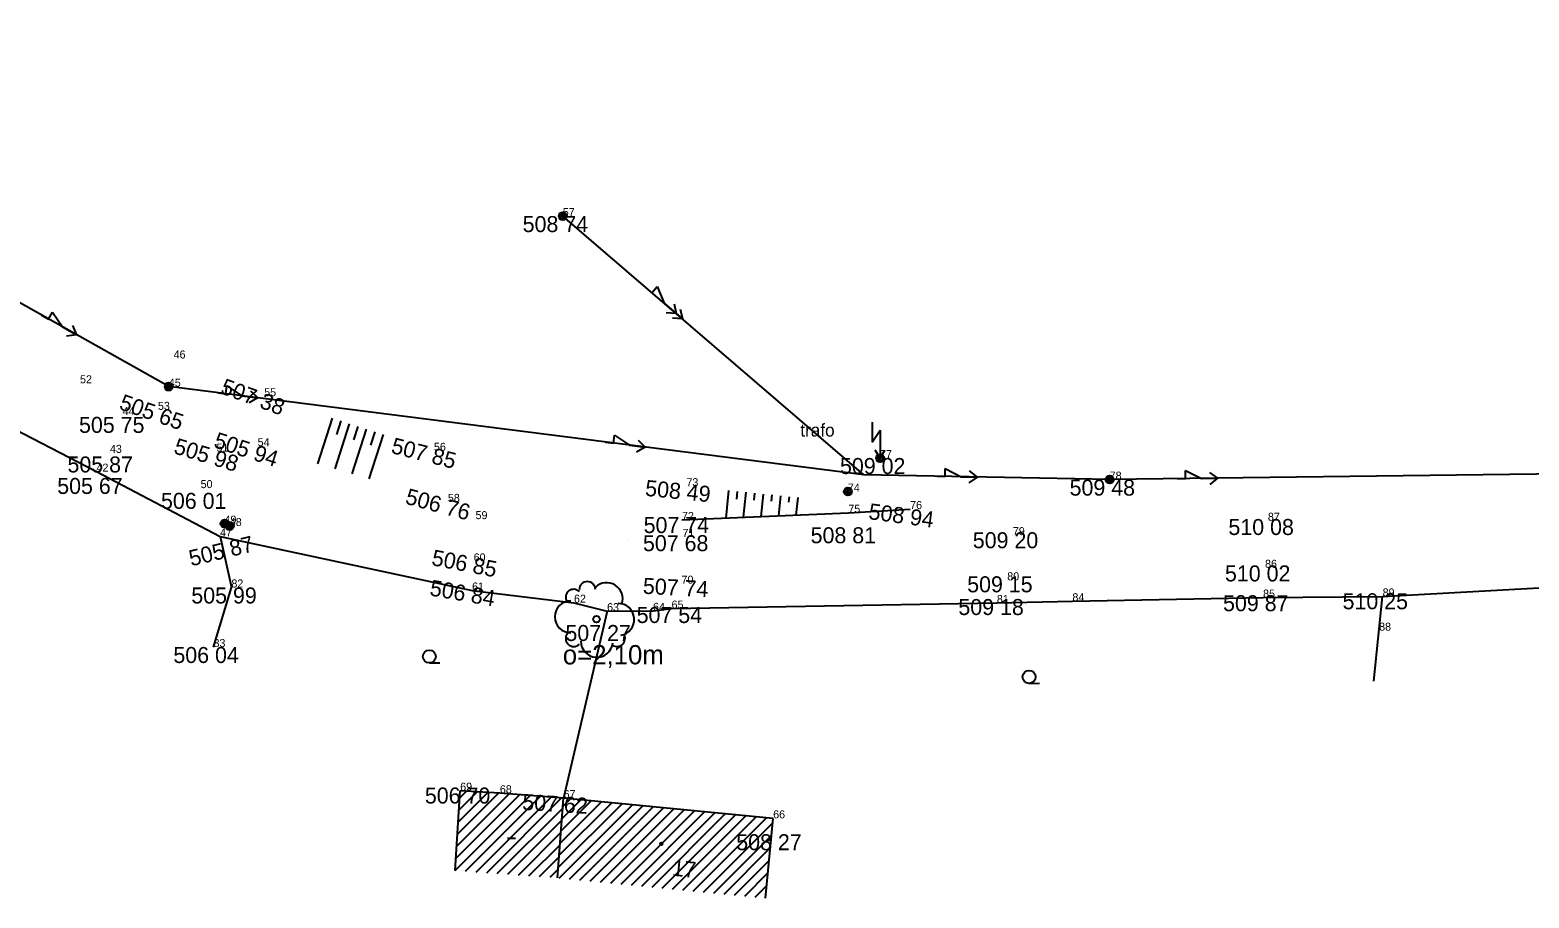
# Model space of a CAD drawing. Extents: x -559180 to -551373, y -1076947 to -1072071.
# Drawn here: x -553077.9 to -552984.2, y -1076824 to -1076769.8 of the extents above; entities that cross this region are included whole.
import ezdxf

# ---------------------------------------------------------------- set-up
doc = ezdxf.new("R2010")
doc.units = 0
for name, color, linetype in [('12_PLOTY', 7, 'Continuous'), ('14_BUDOVY', 7, 'Continuous'), ('1_VODA_ZN', 7, 'Continuous'), ('20_EL_ZN', 7, 'Continuous'), ('22_OSA_KOLEJI', 7, 'Continuous'), ('26_SRAFY', 7, 'Continuous'), ('27_HRANA_PATA', 7, 'Continuous'), ('32', 7, 'Continuous'), ('34_ZELEN', 7, 'Continuous'), ('3_BODY', 7, 'Continuous'), ('45_ZN_KULTURY', 7, 'Continuous'), ('47_ZN_STAV_OBJ$', 7, 'Continuous'), ('52_POPIS_UCELOVY', 7, 'Continuous'), ('54_C_POPISNA', 7, 'Continuous'), ('6_VYSKY', 7, 'Continuous'), ('NNnadzemní', 7, 'Continuous'), ('Vrstva 6', 7, 'Continuous')]:
    doc.layers.add(name, color=color, linetype=linetype)

# ---------------------------------------------------------------- blocks, each defined once
blk = doc.blocks.new('POINT_DISPLAY')
blk.add_line((0, 0), (0, 0))
blk = doc.blocks.new('SLB')
at = {"layer": '20_EL_ZN'}
for radius in [0.25, 0.158, 0.05]:
    blk.add_circle((0, 0), radius, dxfattribs=at)
blk = doc.blocks.new('SLDP')
at = {"layer": '20_EL_ZN'}
for radius in [0.25, 0.158, 0.05]:
    blk.add_circle((0, 0), radius, dxfattribs=at)
blk = doc.blocks.new('BZ')
at = {"layer": '47_ZN_STAV_OBJ$'}
blk.add_circle((0, 0), 0.0875, dxfattribs=at)
blk = doc.blocks.new('BD')
at = {"layer": '47_ZN_STAV_OBJ$'}
blk.add_line((-0.25, 0), (0.25, 0), dxfattribs=at)
blk = doc.blocks.new('BLESK')
at = {"layer": '20_EL_ZN'}
for p, q in [((-0.5, 2.25), (-0.5, 1)), ((-0.5, 1), (0, 1.75)), ((0, 1.75), (0, 0)), ((0, 0), (-0.3, 0.5)), ((0, 0), (0.3, 0.5))]:
    blk.add_line(p, q, dxfattribs=at)
blk = doc.blocks.new('ZAHRAD')
at = {"layer": '45_ZN_KULTURY'}
blk.add_line((0, 0), (0.65, 0.003), dxfattribs=at)
blk.add_circle((0, 0.403), 0.403, dxfattribs=at)
blk = doc.blocks.new('ELNN')
at = {"layer": '20_EL_ZN'}
for p, q in [((0, 0), (0.5, 0)), ((0.5, 0), (0.5, 0.5)), ((0.5, 0.5), (1.5, 0)), ((1.5, 0), (2.5, 0))]:
    blk.add_line(p, q, dxfattribs=at)
blk.add_lwpolyline([(2, 0.375), (2.5, 0), (2, -0.375)], dxfattribs=at)
blk = doc.blocks.new('ELVN')
at = {"layer": '20_EL_ZN'}
for p, q in [((0, 0), (0.5, 0)), ((0.5, 0), (0.5, 0.5)), ((0.5, 0.5), (1.5, 0)), ((1.5, 0), (2.5, 0)), ((2.5, 0), (3, 0))]:
    blk.add_line(p, q, dxfattribs=at)
for points in [[(2, 0.375), (2.5, 0), (2, -0.375)], [(2.5, 0.375), (3, 0), (2.5, -0.375)]]:
    blk.add_lwpolyline(points, dxfattribs=at)
blk = doc.blocks.new('STLS')
at = {"layer": '34_ZELEN'}
blk.add_circle((0, 0), 0.2, dxfattribs=at)
for centre, radius, start, end in [((-0.571, 1.853), 0.5, 0, 180), ((0.636, 1.281), 1, 341.22932, 135), ((-1.599, 0.146), 1, 90, 270), ((-1.425, 1.366), 0.5, 45, 210.43255), ((1.356, -0.015), 1, 279.52997, 90), ((-1.424, -1.207), 0.5, 135, 315), ((0.019, -1.381), 1, 180, 353.84032), ((1.283, -1.208), 0.5, 234.37768, 31.04793)]:
    blk.add_arc(centre, radius, start, end, dxfattribs=at)

msp = doc.modelspace()

# ---------------------------------------------------------------- linework, layer by layer
at = {"layer": '12_PLOTY'}
for p, q in [((-553083.59, -1076792.3), (-553073.74, -1076797.4)), ((-553073.74, -1076797.4), (-553066.02, -1076801.45)), ((-553066.02, -1076801.45), (-553050.27, -1076804.83)), ((-553066.02, -1076801.45), (-553065.31, -1076804.64)), ((-552993.36, -1076805.2), (-552962.83, -1076803.51)), ((-553066.43, -1076808.36), (-553065.31, -1076804.64)), ((-553050.27, -1076804.83), (-553043.9, -1076805.59)), ((-553043.9, -1076805.59), (-553041.83, -1076806.12)), ((-553037.8, -1076805.96), (-553017.47, -1076805.61)), ((-553017.47, -1076805.61), (-553012.75, -1076805.5)), ((-553012.75, -1076805.5), (-553000.83, -1076805.27)), ((-553000.83, -1076805.27), (-552993.36, -1076805.2)), ((-552993.904, -1076810.489), (-552993.36, -1076805.2)), ((-553041.83, -1076806.12), (-553044.55, -1076817.8)), ((-553041.83, -1076806.12), (-553038.96, -1076806.1)), ((-553038.96, -1076806.1), (-553037.8, -1076805.96))]:
    msp.add_line(p, q, dxfattribs=at)
at = {"layer": '14_BUDOVY'}
for p, q in [((-553051.332, -1076822.33), (-553051.01, -1076817.34)), ((-553048.53, -1076817.5), (-553051.01, -1076817.34)), ((-553044.55, -1076817.8), (-553048.53, -1076817.5)), ((-553044.926, -1076822.786), (-553044.55, -1076817.8)), ((-553031.45, -1076819.07), (-553044.55, -1076817.8)), ((-553031.932, -1076824.047), (-553031.45, -1076819.07))]:
    msp.add_line(p, q, dxfattribs=at)
at = {"layer": '22_OSA_KOLEJI'}
msp.add_line((-553025.775, -1076797.6), (-553044.6, -1076781.43), dxfattribs=at)
at = {"layer": '26_SRAFY'}
for p, q in [((-553059.899, -1076796.914), (-553058.983, -1076794.065)), ((-553058.829, -1076797.227), (-553057.923, -1076794.405)), ((-553058.726, -1076795.086), (-553058.453, -1076794.235)), ((-553057.76, -1076797.54), (-553056.862, -1076794.746)), ((-553057.663, -1076795.418), (-553057.392, -1076794.576)), ((-553056.69, -1076797.853), (-553055.801, -1076795.087)), ((-553056.599, -1076795.751), (-553056.331, -1076794.917)), ((-553034.395, -1076800.301), (-553034.22, -1076798.581)), ((-553033.729, -1076799.129), (-553033.679, -1076798.636)), ((-553033.298, -1076800.253), (-553033.138, -1076798.692)), ((-553032.643, -1076799.192), (-553032.597, -1076798.747)), ((-553032.2, -1076800.206), (-553032.056, -1076798.802)), ((-553031.556, -1076799.255), (-553031.515, -1076798.858)), ((-553031.102, -1076800.158), (-553030.974, -1076798.913)), ((-553030.469, -1076799.318), (-553030.434, -1076798.968)), ((-553030.004, -1076800.111), (-553029.893, -1076799.024))]:
    msp.add_line(p, q, dxfattribs=at)
at = {"layer": '27_HRANA_PATA'}
for p, q in [((-553037.15, -1076800.42), (-553026.75, -1076799.97)), ((-553026.75, -1076799.97), (-553022.89, -1076799.74))]:
    msp.add_line(p, q, dxfattribs=at)
at = {"layer": '32'}
for p, q in [((-553051.332, -1076822.33), (-553046.644, -1076817.642)), ((-553051.283, -1076821.574), (-553047.302, -1076817.593)), ((-553051.234, -1076820.818), (-553047.959, -1076817.543)), ((-553051.186, -1076820.062), (-553048.618, -1076817.494)), ((-553051.137, -1076819.306), (-553049.282, -1076817.451)), ((-553051.088, -1076818.551), (-553049.946, -1076817.409)), ((-553051.039, -1076817.795), (-553050.61, -1076817.366)), ((-553050.672, -1076822.377), (-553045.987, -1076817.692)), ((-553050.012, -1076822.424), (-553045.329, -1076817.741)), ((-553049.352, -1076822.471), (-553044.672, -1076817.791)), ((-553044.647, -1076819.084), (-553043.468, -1076817.905)), ((-553044.589, -1076818.319), (-553044.112, -1076817.842)), ((-553048.692, -1076822.518), (-553044.597, -1076818.423)), ((-553044.878, -1076822.143), (-553040.889, -1076818.155)), ((-553044.823, -1076822.796), (-553040.245, -1076818.217)), ((-553044.82, -1076821.379), (-553041.534, -1076818.092)), ((-553044.762, -1076820.614), (-553042.178, -1076818.03)), ((-553044.705, -1076819.849), (-553042.823, -1076817.967)), ((-553044.179, -1076822.859), (-553039.6, -1076818.28)), ((-553043.534, -1076822.921), (-553038.955, -1076818.342)), ((-553042.889, -1076822.984), (-553038.311, -1076818.405)), ((-553042.245, -1076823.046), (-553037.666, -1076818.467)), ((-553041.6, -1076823.109), (-553037.021, -1076818.53)), ((-553040.956, -1076823.171), (-553036.377, -1076818.592)), ((-553040.311, -1076823.234), (-553035.732, -1076818.655)), ((-553039.667, -1076823.296), (-553035.088, -1076818.717)), ((-553039.022, -1076823.359), (-553034.443, -1076818.78)), ((-553038.378, -1076823.421), (-553033.798, -1076818.842)), ((-553048.031, -1076822.565), (-553044.655, -1076819.188)), ((-553037.733, -1076823.484), (-553033.154, -1076818.905)), ((-553037.088, -1076823.547), (-553032.509, -1076818.967)), ((-553036.444, -1076823.609), (-553031.865, -1076819.03)), ((-553035.799, -1076823.672), (-553031.477, -1076819.349)), ((-553047.371, -1076822.612), (-553044.712, -1076819.953)), ((-553046.711, -1076822.659), (-553044.77, -1076820.718)), ((-553035.155, -1076823.734), (-553031.553, -1076820.132)), ((-553046.051, -1076822.706), (-553044.828, -1076821.483)), ((-553034.51, -1076823.797), (-553031.629, -1076820.915)), ((-553045.391, -1076822.753), (-553044.885, -1076822.247)), ((-553033.866, -1076823.859), (-553031.705, -1076821.698)), ((-553033.221, -1076823.922), (-553031.78, -1076822.481)), ((-553032.577, -1076823.984), (-553031.856, -1076823.264))]:
    msp.add_line(p, q, dxfattribs=at)
at = {"layer": 'NNnadzemní'}
for p, q in [((-553069.22, -1076792.09), (-553108.83, -1076769.8)), ((-553025.775, -1076797.6), (-553069.22, -1076792.09)), ((-552960.69, -1076797.26), (-553010.42, -1076797.9)), ((-553010.42, -1076797.9), (-553025.775, -1076797.6))]:
    msp.add_line(p, q, dxfattribs=at)

# ---------------------------------------------------------------- block references
at = {"layer": '1_VODA_ZN'}
for p in [(-553044.6, -1076781.43), (-553074.77, -1076791.88), (-553069.22, -1076792.09), (-553069.9, -1076793.54), (-553063.26, -1076792.69), (-553072.11, -1076793.87), (-553072.9, -1076796.23), (-553066.24, -1076796.15), (-553063.67, -1076795.81), (-553052.65, -1076796.1), (-553024.77, -1076796.55), (-553073.74, -1076797.4), (-553010.42, -1076797.9), (-553067.23, -1076798.43), (-553036.87, -1076798.31), (-553026.78, -1076798.65), (-553051.78, -1076799.29), (-553026.75, -1076799.97), (-553022.89, -1076799.74), (-553065.74, -1076800.65), (-553065.41, -1076800.8), (-553050.05, -1076800.37), (-553037.15, -1076800.42), (-553000.53, -1076800.47), (-553066.02, -1076801.45), (-553040.511, -1076801.615), (-553037.12, -1076801.48), (-553016.47, -1076801.37), (-553050.17, -1076803.01), (-553049.513, -1076803.005), (-553000.71, -1076803.41), (-553065.31, -1076804.64), (-553037.18, -1076804.4), (-553016.82, -1076804.19), (-553050.27, -1076804.83), (-553043.9, -1076805.59), (-553017.47, -1076805.61), (-553012.75, -1076805.5), (-553000.83, -1076805.27), (-552993.36, -1076805.2), (-553041.83, -1076806.12), (-553038.96, -1076806.1), (-553037.8, -1076805.96), (-552993.58, -1076807.34), (-553066.43, -1076808.36), (-553051.01, -1076817.34), (-553048.53, -1076817.5), (-553044.55, -1076817.8), (-553031.45, -1076819.07)]:
    msp.add_blockref('POINT_DISPLAY', p, dxfattribs=at)
at = {"layer": '20_EL_ZN'}
for name, p in [('SLB', (-553044.6, -1076781.43)), ('SLB', (-553069.22, -1076792.09)), ('BLESK', (-553024.77, -1076796.55)), ('SLB', (-553024.77, -1076796.55)), ('SLB', (-553010.42, -1076797.9)), ('SLB', (-553026.78, -1076798.65)), ('SLDP', (-553065.74, -1076800.65)), ('SLDP', (-553065.41, -1076800.8))]:
    msp.add_blockref(name, p, dxfattribs=at)
for name, p, xscale, yscale, rotation in [('ELVN', (-553039.403, -1076785.894), 0.9999991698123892, 0.9999991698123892, -40.6614010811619), ('ELNN', (-553077.168, -1076787.617), 0.9999986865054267, 0.9999986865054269, -29.368014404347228), ('ELNN', (-553066.146, -1076792.48), 0.9999977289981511, 0.9999977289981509, -7.227969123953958), ('ELNN', (-553041.925, -1076795.552), 0.9999977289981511, 0.9999977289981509, -7.227969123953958), ('ELNN', (-553021.209, -1076797.689), 0.9999998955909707, 0.9999998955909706, -1.1193171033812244), ('ELNN', (-553006.174, -1076797.845), 0.9999989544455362, 0.9999989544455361, 0.7372025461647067)]:
    msp.add_blockref(name, p, dxfattribs=dict(at, xscale=xscale, yscale=yscale, rotation=rotation))
at = {"layer": '32'}
msp.add_blockref('POINT_DISPLAY', (-553051.332, -1076822.33), dxfattribs=at)
at = {"layer": '34_ZELEN'}
msp.add_blockref('STLS', (-553042.492, -1076806.621), dxfattribs=at)
at = {"layer": '45_ZN_KULTURY'}
for p in [(-553052.936, -1076809.357), (-553015.455, -1076810.633)]:
    msp.add_blockref('ZAHRAD', p, dxfattribs=at)
at = {"layer": '47_ZN_STAV_OBJ$'}
for name, p in [('BD', (-553047.809, -1076820.31)), ('BZ', (-553038.44, -1076820.667))]:
    msp.add_blockref(name, p, dxfattribs=at)

# ---------------------------------------------------------------- texts
at = {"layer": '3_BODY'}
for s, p in [('57', (-553044.6, -1076781.43)), ('46', (-553068.92, -1076790.33)), ('52', (-553074.77, -1076791.88)), ('45', (-553069.22, -1076792.09)), ('55', (-553063.26, -1076792.69)), ('44', (-553072.11, -1076793.87)), ('53', (-553069.9, -1076793.54)), ('54', (-553063.67, -1076795.81)), ('43', (-553072.9, -1076796.23)), ('51', (-553066.24, -1076796.15)), ('56', (-553052.65, -1076796.1)), ('77', (-553024.77, -1076796.55)), ('42', (-553073.74, -1076797.4)), ('50', (-553067.23, -1076798.43)), ('73', (-553036.87, -1076798.31)), ('74', (-553026.78, -1076798.65)), ('78', (-553010.42, -1076797.9)), ('58', (-553051.78, -1076799.29)), ('59', (-553050.05, -1076800.37)), ('72', (-553037.15, -1076800.42)), ('75', (-553026.75, -1076799.97)), ('76', (-553022.89, -1076799.74)), ('87', (-553000.53, -1076800.47)), ('47', (-553066.02, -1076801.45)), ('49', (-553065.74, -1076800.65)), ('48', (-553065.41, -1076800.8)), ('71', (-553037.12, -1076801.48)), ('79', (-553016.47, -1076801.37)), ('60', (-553050.17, -1076803.01)), ('86', (-553000.71, -1076803.41)), ('80', (-553016.82, -1076804.19)), ('82', (-553065.31, -1076804.64)), ('61', (-553050.27, -1076804.83)), ('70', (-553037.18, -1076804.4)), ('85', (-553000.83, -1076805.27)), ('89', (-552993.36, -1076805.2)), ('62', (-553043.9, -1076805.59)), ('63', (-553041.83, -1076806.12)), ('64', (-553038.96, -1076806.1)), ('65', (-553037.8, -1076805.96)), ('81', (-553017.47, -1076805.61)), ('84', (-553012.75, -1076805.5)), ('88', (-552993.58, -1076807.34)), ('83', (-553066.43, -1076808.36)), ('69', (-553051.01, -1076817.34)), ('68', (-553048.53, -1076817.5)), ('67', (-553044.55, -1076817.8)), ('66', (-553031.45, -1076819.07))]:
    msp.add_text(s, height=0.5, dxfattribs=at).set_placement(p)
at = {"layer": '52_POPIS_UCELOVY'}
msp.add_text('trafo', height=0.8, dxfattribs=at).set_placement((-553029.752, -1076795.208))
at = {"layer": '54_C_POPISNA'}
msp.add_text('17', height=1, rotation=354.46267, dxfattribs=at).set_placement((-553037.798, -1076822.652))
at = {"layer": '6_VYSKY'}
for s, p in [('508 74', (-553047.105, -1076782.43)), ('505 75', (-553074.833, -1076794.979)), ('505 87', (-553075.553, -1076797.453)), ('509 02', (-553027.275, -1076797.55)), ('505 67', (-553076.195, -1076798.796)), ('509 48', (-553012.925, -1076798.9)), ('506 01', (-553069.71, -1076799.726)), ('507 74', (-553039.546, -1076801.239)), ('508 81', (-553029.11, -1076801.877)), ('510 08', (-553002.999, -1076801.361)), ('507 68', (-553039.589, -1076802.371)), ('509 20', (-553018.975, -1076802.189)), ('510 02', (-553003.215, -1076804.261)), ('505 99', (-553067.815, -1076805.64)), ('509 15', (-553019.325, -1076804.942)), ('509 18', (-553019.876, -1076806.363)), ('509 87', (-553003.335, -1076806.122)), ('510 25', (-552995.865, -1076806.003)), ('507 54', (-553039.983, -1076806.861)), ('507 27', (-553044.434, -1076807.985)), ('506 04', (-553068.935, -1076809.36)), ('506 70', (-553053.218, -1076818.142)), ('508 27', (-553033.758, -1076821.06))]:
    msp.add_text(s, height=1, dxfattribs=at).set_placement(p)
for s, rotation, p in [('507 38', 339.80501, (-553066.05, -1076792.49)), ('507 38', 339.80501, (-553066.05, -1076792.49)), ('505 65', 340.83983, (-553072.382, -1076793.479)), ('505 98', 343.19035, (-553068.974, -1076796.241)), ('505 94', 342.03387, (-553066.477, -1076795.858)), ('507 85', 345.6558, (-553055.381, -1076796.224)), ('508 49', 354.27898, (-553039.485, -1076798.907)), ('506 76', 344.92498, (-553054.499, -1076799.395)), ('508 94', 352.36062, (-553025.531, -1076800.363)), ('508 94', 352.36062, (-553025.531, -1076800.363)), ('505 87', 13.56064, (-553067.823, -1076803.324)), ('506 85', 349.15564, (-553052.845, -1076803.241)), ('506 84', 350.17654, (-553052.96, -1076805.132)), ('506 84', 350.17654, (-553052.96, -1076805.132)), ('507 74', 356.9372, (-553039.612, -1076805.03)), ('507 62', 356.38935, (-553047.151, -1076818.535))]:
    msp.add_text(s, height=1, rotation=rotation, dxfattribs=at).set_placement(p)
at = {"layer": 'Vrstva 6'}
msp.add_text('o=2,10m', height=1.205, dxfattribs=at).set_placement((-553044.599, -1076809.445))

doc.saveas('drawing.dxf')
